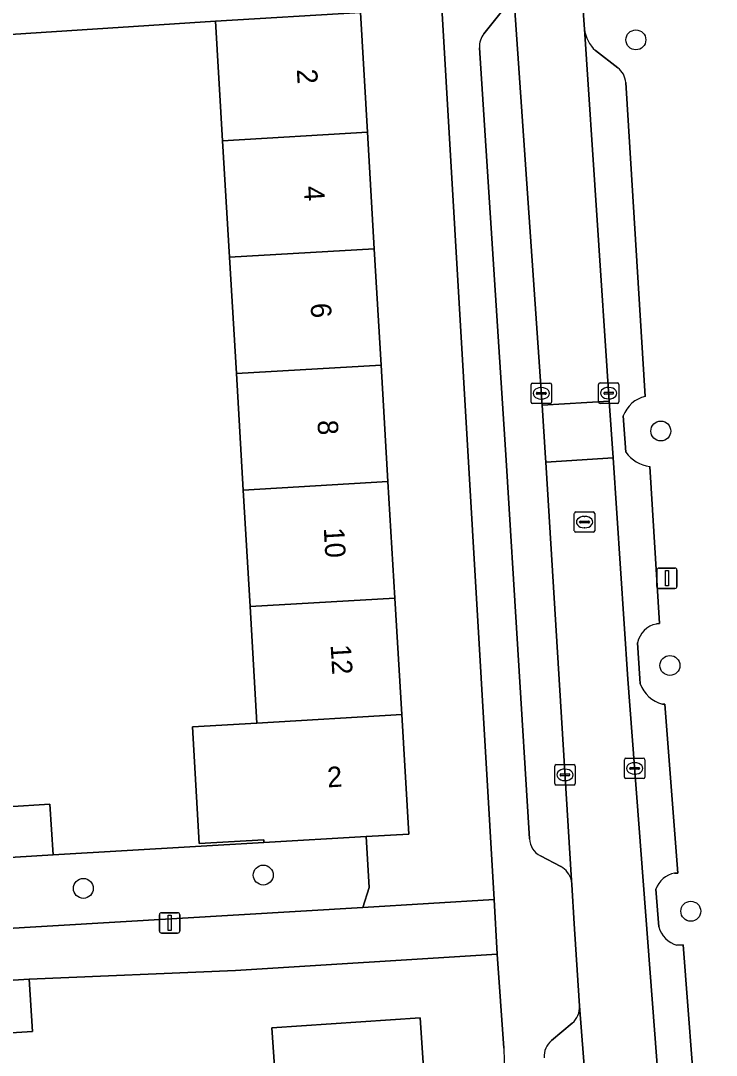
# Model space of a CAD drawing. Extents: x 159053 to 160042, y 380449 to 381423.
# Drawn here: x 159708.7 to 159742.8, y 381129.1 to 381179.9 of the extents above; entities that cross this region are included whole.
import ezdxf

# ---------------------------------------------------------------- set-up
doc = ezdxf.new("R2010")
doc.units = 0
for name, color, linetype in [('IMGEO_Boom', 7, 'Continuous'), ('IMGEO_Erf', 7, 'Continuous'), ('IMGEO_Groenvoorziening', 7, 'Continuous'), ('IMGEO_Kolk', 7, 'Continuous'), ('IMGEO_Lichtmast', 7, 'Continuous'), ('IMGEO_Muur', 7, 'Continuous'), ('IMGEO_Pand', 7, 'Continuous'), ('IMGEO_Pand_nummerreeks', 7, 'Continuous'), ('IMGEO_Parkeervlak_open', 7, 'Continuous'), ('IMGEO_Rijbaan_lokaal_open', 7, 'Continuous'), ('IMGEO_Rioolput', 7, 'Continuous'), ('IMGEO_Voetpad_open', 7, 'Continuous')]:
    doc.layers.add(name, color=color, linetype=linetype)

msp = doc.modelspace()

# ---------------------------------------------------------------- linework, layer by layer
at = {"layer": 'IMGEO_Boom'}
for centre in [(159738.879, 381178.914), (159740.1, 381159.726), (159740.548, 381148.225), (159720.61, 381137.943), (159711.79, 381137.289), (159741.57, 381136.168)]:
    msp.add_circle(centre, 0.489, dxfattribs=at)
at = {"layer": 'IMGEO_Erf'}
msp.add_lwpolyline([(159729.367, 381180.49), (159725.374, 381180.249), (159725.718, 381174.385), (159726.054, 381168.671), (159726.39, 381162.957), (159726.725, 381157.243), (159727.061, 381151.528), (159727.397, 381145.814), (159727.741, 381139.95), (159725.657, 381139.828), (159725.804, 381137.327), (159725.491, 381136.354), (159731.937, 381136.736)], close=True, dxfattribs=at)
for points in [[(159705.975, 381141.162), (159710.151, 381141.426), (159710.308, 381138.94), (159720.643, 381139.533), (159720.635, 381139.673), (159717.473, 381139.488), (159717.138, 381145.214), (159720.298, 381145.399), (159719.963, 381151.113), (159719.627, 381156.828), (159719.292, 381162.542), (159718.956, 381168.255), (159718.62, 381173.969), (159718.276, 381179.832), (159707.716, 381179.151)], [(159732.402, 381129.455), (159732.078, 381134.058), (159719.243, 381133.269), (159709.127, 381132.837), (159709.289, 381130.264), (159705.104, 381129.999), (159706.174, 381123.359), (159710.952, 381123.8), (159711.553, 381117.296), (159721.821, 381118.669), (159721.428, 381124.561), (159721.367, 381125.468)], [(159721.367, 381125.468), (159721.034, 381130.456), (159728.3, 381130.942), (159728.694, 381125.048), (159729.088, 381119.155), (159732.874, 381119.225)]]:
    msp.add_lwpolyline(points, dxfattribs=at)
msp.add_arc((159850.003, 381132.822), 117.65, 181.64008, 186.52545, dxfattribs=at)
at = {"layer": 'IMGEO_Groenvoorziening'}
msp.add_lwpolyline([(159710.308, 381138.94), (159706.571, 381138.704), (159706.77, 381135.578), (159707.234, 381135.274), (159725.491, 381136.354), (159725.804, 381137.327), (159725.657, 381139.828), (159720.643, 381139.533)], close=True, dxfattribs=at)
at = {"layer": 'IMGEO_Kolk'}
for p, q in [((159733.74, 381161.149), (159733.74, 381162.001)), ((159733.815, 381162.075), (159734.667, 381162.075)), ((159734.228, 381161.855), (159734.253, 381161.855)), ((159734.741, 381162.001), (159734.741, 381161.149)), ((159737.046, 381161.157), (159737.046, 381162.009)), ((159737.121, 381162.083), (159737.973, 381162.083)), ((159737.534, 381161.863), (159737.559, 381161.863)), ((159738.047, 381162.009), (159738.047, 381161.157)), ((159733.999, 381161.569), (159733.999, 381161.581)), ((159734.437, 381161.532), (159734.039, 381161.532)), ((159734.042, 381161.618), (159734.44, 381161.618)), ((159734.251, 381161.295), (159734.226, 381161.295)), ((159734.483, 381161.581), (159734.483, 381161.569)), ((159737.305, 381161.577), (159737.305, 381161.589)), ((159737.743, 381161.54), (159737.345, 381161.54)), ((159737.348, 381161.626), (159737.746, 381161.626)), ((159737.557, 381161.303), (159737.532, 381161.303)), ((159737.789, 381161.589), (159737.789, 381161.577)), ((159734.667, 381161.075), (159733.815, 381161.075)), ((159737.973, 381161.083), (159737.121, 381161.083)), ((159738.316, 381142.75), (159738.316, 381143.602)), ((159738.391, 381143.676), (159739.243, 381143.676)), ((159738.804, 381143.456), (159738.829, 381143.456)), ((159739.317, 381143.602), (159739.317, 381142.75)), ((159734.902, 381142.433), (159734.902, 381143.285)), ((159734.977, 381143.359), (159735.829, 381143.359)), ((159735.204, 381142.902), (159735.602, 381142.902)), ((159735.39, 381143.139), (159735.415, 381143.139)), ((159735.903, 381143.285), (159735.903, 381142.433)), ((159738.575, 381143.17), (159738.575, 381143.182)), ((159739.013, 381143.133), (159738.615, 381143.133)), ((159738.618, 381143.219), (159739.016, 381143.219)), ((159738.827, 381142.896), (159738.802, 381142.896)), ((159739.059, 381143.182), (159739.059, 381143.17)), ((159735.161, 381142.853), (159735.161, 381142.865)), ((159735.599, 381142.816), (159735.201, 381142.816)), ((159735.413, 381142.579), (159735.388, 381142.579)), ((159735.645, 381142.865), (159735.645, 381142.853)), ((159739.243, 381142.676), (159738.391, 381142.676)), ((159735.829, 381142.359), (159734.977, 381142.359))]:
    msp.add_line(p, q, dxfattribs=at)
for points in [[(159733.74, 381161.149), (159733.74, 381162.001)], [(159733.815, 381162.075), (159734.667, 381162.075)], [(159734.741, 381162.001), (159734.741, 381161.149)], [(159737.046, 381161.157), (159737.046, 381162.009)], [(159737.121, 381162.083), (159737.973, 381162.083)], [(159738.047, 381162.009), (159738.047, 381161.157)], [(159734.667, 381161.075), (159733.815, 381161.075)], [(159737.973, 381161.083), (159737.121, 381161.083)], [(159738.316, 381142.75), (159738.316, 381143.602)], [(159738.391, 381143.676), (159739.243, 381143.676)], [(159739.317, 381143.602), (159739.317, 381142.75)], [(159734.902, 381142.433), (159734.902, 381143.285)], [(159734.977, 381143.359), (159735.829, 381143.359)], [(159735.903, 381143.285), (159735.903, 381142.433)], [(159739.243, 381142.676), (159738.391, 381142.676)], [(159735.829, 381142.359), (159734.977, 381142.359)]]:
    msp.add_lwpolyline(points, dxfattribs=at)
for centre, radius, start, end in [((159733.817, 381161.999), 0.0765, 91.552, 178.448), ((159733.817, 381161.999), 0.0765, 91.552, 178.448), ((159734.665, 381161.999), 0.0765, 1.552, 88.448), ((159734.665, 381161.999), 0.0765, 1.552, 88.448), ((159737.123, 381162.007), 0.0765, 91.552, 178.448), ((159737.123, 381162.007), 0.0765, 91.552, 178.448), ((159737.971, 381162.007), 0.0765, 1.552, 88.448), ((159737.971, 381162.007), 0.0765, 1.552, 88.448), ((159733.817, 381161.151), 0.0765, 181.552, 268.448), ((159733.817, 381161.151), 0.0765, 181.552, 268.448), ((159734.039, 381161.578), 0.0403, 85.8775, 175.7526), ((159734.036, 381161.568), 0.0366, 178.938, 274.7102), ((159734.44, 381161.575), 0.043, 264.8664, 352.4533), ((159734.444, 381161.58), 0.0386, 1.7309, 96.639), ((159734.665, 381161.151), 0.0765, 271.552, 358.448), ((159734.665, 381161.151), 0.0765, 271.552, 358.448), ((159737.123, 381161.159), 0.0765, 181.552, 268.448), ((159737.123, 381161.159), 0.0765, 181.552, 268.448), ((159737.345, 381161.586), 0.0403, 85.8775, 175.7526), ((159737.342, 381161.576), 0.0366, 178.938, 274.7102), ((159737.746, 381161.583), 0.043, 264.8664, 352.4533), ((159737.75, 381161.588), 0.0386, 1.7309, 96.639), ((159737.971, 381161.159), 0.0765, 271.552, 358.448), ((159737.971, 381161.159), 0.0765, 271.552, 358.448), ((159738.393, 381143.6), 0.0765, 91.552, 178.448), ((159738.393, 381143.6), 0.0765, 91.552, 178.448), ((159739.241, 381143.6), 0.0765, 1.552, 88.448), ((159739.241, 381143.6), 0.0765, 1.552, 88.448), ((159734.979, 381143.283), 0.0765, 91.552, 178.448), ((159734.979, 381143.283), 0.0765, 91.552, 178.448), ((159735.201, 381142.862), 0.0403, 85.8775, 175.7526), ((159735.606, 381142.864), 0.0386, 1.7309, 96.639), ((159735.827, 381143.283), 0.0765, 1.552, 88.448), ((159735.827, 381143.283), 0.0765, 1.552, 88.448), ((159738.615, 381143.179), 0.0403, 85.8775, 175.7526), ((159738.612, 381143.169), 0.0366, 178.938, 274.7102), ((159739.016, 381143.176), 0.043, 264.8664, 352.4533), ((159739.02, 381143.181), 0.0386, 1.7309, 96.639), ((159734.979, 381142.435), 0.0765, 181.552, 268.448), ((159734.979, 381142.435), 0.0765, 181.552, 268.448), ((159735.198, 381142.852), 0.0366, 178.938, 274.7102), ((159735.602, 381142.859), 0.043, 264.8664, 352.4533), ((159735.827, 381142.435), 0.0765, 271.552, 358.448), ((159735.827, 381142.435), 0.0765, 271.552, 358.448), ((159738.393, 381142.752), 0.0765, 181.552, 268.448), ((159738.393, 381142.752), 0.0765, 181.552, 268.448), ((159739.241, 381142.752), 0.0765, 271.552, 358.448), ((159739.241, 381142.752), 0.0765, 271.552, 358.448)]:
    msp.add_arc(centre, radius, start, end, dxfattribs=at)
for centre, major_axis, ratio, start_param, end_param in [((159734.227, 381161.575), (-0.387, 0.002), 0.722429, 4.712389, 7.853982), ((159734.252, 381161.575), (-0.39, 0.002), 0.717154, 1.570796, 4.712389), ((159737.533, 381161.583), (-0.387, 0.002), 0.722429, 4.712389, 7.853982), ((159737.558, 381161.583), (-0.39, 0.002), 0.717154, 1.570796, 4.712389), ((159738.803, 381143.176), (-0.387, 0.002), 0.722429, 4.712389, 7.853982), ((159738.828, 381143.176), (-0.39, 0.002), 0.717154, 1.570796, 4.712389), ((159735.389, 381142.859), (-0.387, 0.002), 0.722429, 4.712389, 7.853982), ((159735.414, 381142.859), (-0.39, 0.002), 0.717154, 1.570796, 4.712389)]:
    msp.add_ellipse(centre, major_axis=major_axis, ratio=ratio, start_param=start_param, end_param=end_param, dxfattribs=at)
at = {"layer": 'IMGEO_Lichtmast'}
for p, q in [((159739.903, 381152.102), (159739.903, 381152.902)), ((159739.903, 381152.902), (159739.903, 381152.102)), ((159740.003, 381153.002), (159740.793, 381153.002)), ((159740.793, 381153.002), (159740.003, 381153.002)), ((159740.893, 381152.902), (159740.893, 381152.102)), ((159740.893, 381152.102), (159740.893, 381152.902)), ((159740.793, 381152.002), (159740.003, 381152.002)), ((159740.003, 381152.002), (159740.793, 381152.002)), ((159715.522, 381135.195), (159715.522, 381135.995)), ((159715.522, 381135.995), (159715.522, 381135.195)), ((159715.622, 381136.095), (159716.412, 381136.095)), ((159716.412, 381136.095), (159715.622, 381136.095)), ((159716.512, 381135.995), (159716.512, 381135.195)), ((159716.512, 381135.195), (159716.512, 381135.995)), ((159716.412, 381135.095), (159715.622, 381135.095)), ((159715.622, 381135.095), (159716.412, 381135.095))]:
    msp.add_line(p, q, dxfattribs=at)
for points in [[(159740.323, 381152.877), (159740.473, 381152.877), (159740.473, 381152.127), (159740.323, 381152.127), (159740.323, 381152.877)], [(159715.942, 381135.97), (159716.092, 381135.97), (159716.092, 381135.22), (159715.942, 381135.22), (159715.942, 381135.97)]]:
    msp.add_lwpolyline(points, dxfattribs=at)
for centre, start, end in [((159740.003, 381152.902), 90, 180), ((159740.003, 381152.902), 90, 180), ((159740.793, 381152.902), 0, 90), ((159740.793, 381152.902), 360, 90), ((159740.003, 381152.102), 180, 270), ((159740.003, 381152.102), 180, 270), ((159740.793, 381152.102), 270, 0), ((159740.793, 381152.102), 270, 0), ((159715.622, 381135.995), 90, 180), ((159715.622, 381135.995), 90, 180), ((159716.412, 381135.995), 0, 90), ((159716.412, 381135.995), 360, 90), ((159715.622, 381135.195), 180, 270), ((159715.622, 381135.195), 180, 270), ((159716.412, 381135.195), 270, 0), ((159716.412, 381135.195), 270, 0)]:
    msp.add_arc(centre, 0.1, start, end, dxfattribs=at)
at = {"layer": 'IMGEO_Muur'}
for points in [[(159710.308, 381138.94), (159720.643, 381139.533)], [(159709.127, 381132.837), (159719.243, 381133.269)]]:
    msp.add_lwpolyline(points, dxfattribs=at)
at = {"layer": 'IMGEO_Pand'}
for points in [[(159725.718, 381174.385), (159725.374, 381180.249), (159718.276, 381179.832), (159718.62, 381173.969)], [(159725.718, 381174.385), (159718.62, 381173.969), (159718.956, 381168.255), (159726.054, 381168.671)], [(159718.956, 381168.255), (159719.292, 381162.542), (159726.39, 381162.957), (159726.054, 381168.671)], [(159726.725, 381157.243), (159726.39, 381162.957), (159719.292, 381162.542), (159719.627, 381156.828)], [(159719.963, 381151.113), (159727.061, 381151.528), (159726.725, 381157.243), (159719.627, 381156.828)], [(159720.298, 381145.399), (159727.397, 381145.814), (159727.061, 381151.528), (159719.963, 381151.113)], [(159727.397, 381145.814), (159720.298, 381145.399), (159717.138, 381145.214), (159717.473, 381139.488), (159720.635, 381139.673), (159720.643, 381139.533), (159725.657, 381139.828), (159727.741, 381139.95)], [(159706.571, 381138.704), (159710.308, 381138.94), (159710.151, 381141.426), (159705.975, 381141.162), (159706.133, 381138.676)], [(159704.941, 381132.572), (159705.104, 381129.999), (159709.289, 381130.264), (159709.127, 381132.837)], [(159721.428, 381124.561), (159728.694, 381125.048), (159728.3, 381130.942), (159721.034, 381130.456), (159721.367, 381125.468)]]:
    msp.add_lwpolyline(points, close=True, dxfattribs=at)
at = {"layer": 'IMGEO_Parkeervlak_open'}
for points in [[(159735.718, 381137.681), (159734.46, 381158.206), (159734.447, 381158.41), (159734.28, 381160.99), (159732.886, 381181.325), (159732.733, 381180.848), (159731.428, 381179.217)], [(159736.352, 381179.443), (159737.571, 381161.198), (159737.757, 381158.415), (159738.484, 381147.545), (159740.771, 381117.455)], [(159731.211, 381178.527), (159732.522, 381158.288), (159733.666, 381139.712)], [(159737.991, 381177.547), (159736.899, 381178.388)], [(159739.341, 381161.425), (159738.379, 381176.817)], [(159738.382, 381158.684), (159738.26, 381160.465)], [(159739.886, 381150.259), (159740.038, 381150.277), (159739.556, 381157.993)], [(159739.096, 381147.324), (159739.076, 381147.586), (159738.966, 381149.342)], [(159740.779, 381138.033), (159740.933, 381138.041), (159740.303, 381146.333), (159740.178, 381146.323)], [(159734.196, 381138.89), (159735.202, 381138.358)], [(159740.003, 381135.395), (159739.862, 381137.246)], [(159741.402, 381125.709), (159741.867, 381125.748), (159741.201, 381134.519), (159740.893, 381134.502)], [(159737.261, 381116.849), (159736.119, 381131.524)], [(159735.761, 381130.675), (159734.741, 381129.828)]]:
    msp.add_lwpolyline(points, dxfattribs=at)
for centre, radius, start, end in [((159738.1, 381179.68), 1.764, 187.7197, 227.0922), ((159732.211, 381178.592), 1.002, 141.389, 183.695), ((159737.381, 381176.755), 1, 3.5643, 52.4176), ((159739.664, 381159.972), 1.488, 102.5472, 160.6672), ((159739.798, 381159.747), 1.771, 216.8939, 262.1451), ((159740.095, 381149.129), 1.149, 100.4863, 169.3266), ((159740.596, 381147.86), 1.593, 199.6615, 254.7923), ((159734.602, 381139.734), 0.936, 181.3306, 244.2947), ((159734.711, 381137.449), 1.034, 12.9962, 61.6321), ((159740.967, 381136.887), 1.162, 99.3001, 161.9744), ((159741.242, 381135.74), 1.286, 195.5494, 254.2578), ((159735.028, 381131.484), 1.092, 312.177, 2.0954), ((159735.377, 381129.059), 0.998, 129.5973, 184.4635)]:
    msp.add_arc(centre, radius, start, end, dxfattribs=at)
at = {"layer": 'IMGEO_Rijbaan_lokaal_open'}
msp.add_lwpolyline([(159732.718, 381183.878), (159732.818, 381182.322), (159732.876, 381181.468), (159732.886, 381181.325), (159734.28, 381160.99), (159737.571, 381161.198), (159736.352, 381179.443), (159736.229, 381181.275), (159736.158, 381182.34), (159736.153, 381182.487), (159736.032, 381184.713)], dxfattribs=at)
for points in [[(159734.28, 381160.99), (159734.447, 381158.41), (159734.46, 381158.206), (159737.757, 381158.415), (159737.571, 381161.198)], [(159738.484, 381147.545), (159737.757, 381158.415), (159734.46, 381158.206), (159735.718, 381137.681), (159735.735, 381137.482), (159735.86, 381135.545), (159736.103, 381131.768), (159736.119, 381131.524), (159737.261, 381116.849), (159737.279, 381116.674), (159737.901, 381111.507), (159741.416, 381111.93), (159740.79, 381117.283), (159740.771, 381117.455)]]:
    msp.add_lwpolyline(points, close=True, dxfattribs=at)
at = {"layer": 'IMGEO_Rioolput'}
for p, q in [((159735.861, 381154.832), (159735.861, 381155.684)), ((159735.936, 381155.758), (159736.788, 381155.758)), ((159736.862, 381155.684), (159736.862, 381154.832)), ((159736.12, 381155.252), (159736.12, 381155.264)), ((159736.558, 381155.215), (159736.16, 381155.215)), ((159736.163, 381155.301), (159736.561, 381155.301)), ((159736.349, 381155.538), (159736.374, 381155.538)), ((159736.604, 381155.264), (159736.604, 381155.252)), ((159736.788, 381154.758), (159735.936, 381154.758)), ((159736.372, 381154.978), (159736.347, 381154.978))]:
    msp.add_line(p, q, dxfattribs=at)
for points in [[(159735.861, 381154.832), (159735.861, 381155.684)], [(159735.936, 381155.758), (159736.788, 381155.758)], [(159736.862, 381155.684), (159736.862, 381154.832)], [(159736.788, 381154.758), (159735.936, 381154.758)]]:
    msp.add_lwpolyline(points, dxfattribs=at)
for centre, radius, start, end in [((159735.938, 381155.682), 0.0765, 91.552, 178.448), ((159735.938, 381155.682), 0.0765, 91.552, 178.448), ((159736.786, 381155.682), 0.0765, 1.552, 88.448), ((159736.786, 381155.682), 0.0765, 1.552, 88.448), ((159736.16, 381155.261), 0.0403, 85.8775, 175.7526), ((159736.157, 381155.251), 0.0366, 178.938, 274.7102), ((159736.561, 381155.258), 0.043, 264.8664, 352.4533), ((159736.565, 381155.263), 0.0386, 1.7309, 96.639), ((159735.938, 381154.834), 0.0765, 181.552, 268.448), ((159735.938, 381154.834), 0.0765, 181.552, 268.448), ((159736.786, 381154.834), 0.0765, 271.552, 358.448), ((159736.786, 381154.834), 0.0765, 271.552, 358.448)]:
    msp.add_arc(centre, radius, start, end, dxfattribs=at)
for centre, major_axis, ratio, start_param, end_param in [((159736.348, 381155.258), (-0.387, 0.002), 0.722429, 4.712389, 7.853982), ((159736.373, 381155.258), (-0.39, 0.002), 0.717154, 1.570796, 4.712389)]:
    msp.add_ellipse(centre, major_axis=major_axis, ratio=ratio, start_param=start_param, end_param=end_param, dxfattribs=at)
at = {"layer": 'IMGEO_Voetpad_open'}
for points in [[(159743.572, 381181.753), (159736.229, 381181.275), (159736.352, 381179.443)], [(159674.179, 381179.977), (159674.304, 381177.78), (159674.352, 381177.071), (159679.007, 381177.38), (159680.287, 381177.42), (159687.338, 381177.866), (159698.09, 381178.559), (159702.195, 381178.819), (159703.678, 381178.895), (159707.716, 381179.151), (159718.276, 381179.832), (159725.374, 381180.249), (159729.367, 381180.49), (159732.733, 381180.848)], [(159731.428, 381179.217), (159732.733, 381180.848), (159729.367, 381180.49), (159731.937, 381136.736), (159732.078, 381134.058), (159732.402, 381129.455)], [(159733.666, 381139.712), (159732.522, 381158.288), (159731.211, 381178.527)], [(159736.899, 381178.388), (159737.991, 381177.547)], [(159738.379, 381176.817), (159739.341, 381161.425)], [(159738.26, 381160.465), (159738.382, 381158.684)], [(159739.556, 381157.993), (159740.038, 381150.277), (159739.886, 381150.259)], [(159738.966, 381149.342), (159739.076, 381147.586), (159739.096, 381147.324)], [(159740.178, 381146.323), (159740.303, 381146.333), (159740.933, 381138.041), (159740.779, 381138.033)], [(159735.202, 381138.358), (159734.196, 381138.89)], [(159731.937, 381136.736), (159725.491, 381136.354), (159707.234, 381135.274), (159706.77, 381135.578), (159706.571, 381138.704), (159706.133, 381138.676), (159704.635, 381138.666), (159704.464, 381138.655), (159704.593, 381135.865)], [(159735.86, 381135.545), (159735.735, 381137.482), (159735.718, 381137.681)], [(159739.862, 381137.246), (159740.003, 381135.395)], [(159703.837, 381135.062), (159684.76, 381134.002), (159684.628, 381136.282), (159681.617, 381136.128), (159681.977, 381130.689), (159682.491, 381130.773), (159689.504, 381131.726), (159689.522, 381131.594), (159699.426, 381131.99), (159699.406, 381132.314), (159703.458, 381132.57), (159704.941, 381132.572), (159709.127, 381132.837), (159719.243, 381133.269), (159732.078, 381134.058), (159731.937, 381136.736)], [(159736.119, 381131.524), (159736.103, 381131.768), (159735.86, 381135.545)], [(159740.893, 381134.502), (159741.201, 381134.519), (159741.867, 381125.748), (159741.402, 381125.709)], [(159734.741, 381129.828), (159735.761, 381130.675)]]:
    msp.add_lwpolyline(points, dxfattribs=at)
for centre, radius, start, end in [((159738.1, 381179.68), 1.764, 187.7197, 227.0922), ((159732.211, 381178.592), 1.002, 141.389, 183.695), ((159737.381, 381176.755), 1, 3.5643, 52.4176), ((159739.664, 381159.972), 1.488, 102.5472, 160.6672), ((159739.798, 381159.747), 1.771, 216.8939, 262.1451), ((159740.095, 381149.129), 1.149, 100.4863, 169.3266), ((159740.596, 381147.86), 1.593, 199.6615, 254.7923), ((159734.602, 381139.734), 0.936, 181.3306, 244.2947), ((159734.711, 381137.449), 1.034, 12.9962, 61.6321), ((159740.967, 381136.887), 1.162, 99.3001, 161.9744), ((159741.242, 381135.74), 1.286, 195.5494, 254.2578), ((159735.028, 381131.484), 1.092, 312.177, 2.0954), ((159735.377, 381129.059), 0.998, 129.5973, 184.4635), ((159850.003, 381132.822), 117.65, 181.64008, 186.52545)]:
    msp.add_arc(centre, radius, start, end, dxfattribs=at)

# ---------------------------------------------------------------- texts
at = {"layer": 'IMGEO_Pand_nummerreeks'}
for s, rotation, p in [('2', 273.3615, (159722.253, 381177.463)), ('4', 273.3615, (159722.59, 381171.722)), ('6', 273.3615, (159722.927, 381165.983)), ('8', 273.3615, (159723.264, 381160.24)), ('10', 273.3615, (159723.574, 381154.962)), ('12', 273.3615, (159723.911, 381149.229)), ('2', 3.3633, (159723.768, 381142.241))]:
    msp.add_text(s, height=1, rotation=rotation, dxfattribs=at).set_placement(p)

doc.saveas('drawing.dxf')
